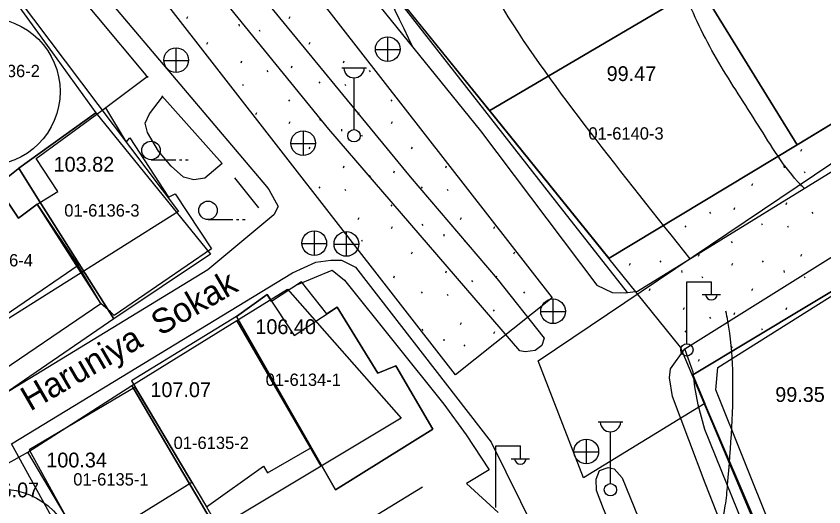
# Model space of a CAD drawing. Extents: x 412225 to 413380, y 4456471 to 4457189.
# Drawn here: x 412863.5 to 412929, y 4456868.7 to 4456908.5 of the extents above; entities that cross this region are included whole.
import ezdxf

# ---------------------------------------------------------------- set-up
doc = ezdxf.new("R2010")
doc.units = 0
for name, color, linetype in [('0_HALİHAZIR', 7, 'Continuous'), ('0_KADASTRO', 7, 'Continuous'), ('Level 27', 7, 'Continuous'), ('Level 28', 7, 'Continuous'), ('Level 32', 7, 'Continuous'), ('Level 57', 7, 'Continuous')]:
    doc.layers.add(name, color=color, linetype=linetype)

msp = doc.modelspace()

# ---------------------------------------------------------------- linework, layer by layer
at = {"layer": '0_HALİHAZIR'}
for p, q in [((412893.647, 4456904.832), (412893.647, 4456906.832)), ((412876.5, 4456903.94), (412876.5, 4456905.94)), ((412892.627, 4456905.822), (412894.627, 4456905.822)), ((412875.48, 4456904.93), (412877.48, 4456904.93)), ((412889.899, 4456904.317), (412891.899, 4456904.317)), ((412890.899, 4456899.317), (412890.899, 4456903.51)), ((412886.793, 4456897.205), (412886.793, 4456899.205)), ((412885.773, 4456898.195), (412887.773, 4456898.195)), ((412874.454, 4456896.874), (412876.454, 4456896.874)), ((412876.754, 4456896.874), (412876.954, 4456896.874)), ((412877.254, 4456896.874), (412877.454, 4456896.874)), ((412879.071, 4456892.019), (412881.071, 4456892.019)), ((412881.371, 4456892.019), (412881.571, 4456892.019)), ((412881.871, 4456892.019), (412882.071, 4456892.019)), ((412887.695, 4456889.101), (412887.695, 4456891.101)), ((412890.293, 4456889.036), (412890.293, 4456891.036)), ((412886.675, 4456890.091), (412888.675, 4456890.091)), ((412889.273, 4456890.026), (412891.273, 4456890.026)), ((412917.861, 4456881.979), (412917.861, 4456886.979)), ((412917.861, 4456886.979), (412919.861, 4456886.979)), ((412919.861, 4456885.979), (412919.861, 4456886.979)), ((412907.042, 4456883.578), (412907.042, 4456885.578)), ((412919.101, 4456885.939), (412920.601, 4456885.939)), ((412906.022, 4456884.568), (412908.022, 4456884.568)), ((412910.674, 4456875.621), (412912.674, 4456875.621)), ((412911.674, 4456870.621), (412911.674, 4456874.814)), ((412902.38, 4456868.666), (412902.38, 4456873.666)), ((412902.38, 4456873.666), (412904.38, 4456873.666)), ((412904.38, 4456872.666), (412904.38, 4456873.666)), ((412909.736, 4456872.215), (412909.736, 4456874.215)), ((412908.716, 4456873.205), (412910.716, 4456873.205)), ((412903.62, 4456872.626), (412905.12, 4456872.626))]:
    msp.add_line(p, q, dxfattribs=at)
for points in [[(412913.051, 4456886.111), (412907.335, 4456893.402), (412888.36, 4456917.671), (412884.093, 4456923.564), (412883.052, 4456925.249), (412882.396, 4456926.552), (412881.929, 4456927.989), (412881.749, 4456929.718), (412882.456, 4456937.755), (412882.982, 4456945.8), (412883.087, 4456952.668), (412881.548, 4456960.64), (412879.26, 4456968.614), (412874.943, 4456980.015), (412874.384, 4456981.638), (412872.788, 4456986.738), (412874.502, 4456986.664), (412876.735, 4456985.373), (412878.347, 4456983.36), (412879.565, 4456982.205), (412882.298, 4456983.97), (412885.686, 4456986.892)], [(412881.591, 4456944.309), (412880.454, 4456935.277), (412880.333, 4456931.898), (412880.454, 4456929.781), (412880.651, 4456928.206), (412881.1, 4456926.63), (412883.926, 4456920.524), (412901.135, 4456899.219), (412910.583, 4456886.706), (412911.816, 4456886.116), (412912.894, 4456886.088), (412913.859, 4456886.227), (412934.466, 4456898.909)], [(412823.213, 4456892.066), (412819.067, 4456899.964), (412818.744, 4456900.873), (412818.323, 4456903.869), (412817.69, 4456905.096), (412835.59, 4456915.903), (412852.992, 4456925.215), (412855.112, 4456925.764), (412856.474, 4456925.96), (412857.205, 4456925.949), (412857.666, 4456925.807), (412870.359, 4456910.615), (412883.799, 4456894.69), (412884.002, 4456894.467), (412884.75, 4456893.093), (412884.392, 4456892.416), (412879.044, 4456887.937), (412861.431, 4456877.179), (412861.112, 4456877.315), (412858.905, 4456880.685), (412846.432, 4456901.126), (412839.152, 4456912.149)], [(412818.323, 4456903.869), (412836.26, 4456913.89), (412850.54, 4456922.006), (412854.307, 4456923.643), (412855.312, 4456923.843), (412856.014, 4456923.864), (412856.732, 4456923.792), (412857.727, 4456923.119), (412870.055, 4456908.475), (412874.044, 4456903.718), (412874.21, 4456903.558)], [(412878.509, 4456916.142), (412895.437, 4456895.497), (412902.5, 4456887.205), (412906.309, 4456882.419), (412906.118, 4456881.799), (412905.573, 4456881.417), (412904.778, 4456881.289), (412904.327, 4456881.38), (412888.861, 4456899.358), (412874.158, 4456917.424)], [(412870.356, 4456900.778), (412874.138, 4456903.628)], [(412880.227, 4456896.578), (412878.799, 4456895.389), (412877.918, 4456895.245), (412877.075, 4456895.464), (412876.091, 4456896.36), (412875.062, 4456897.574), (412874.158, 4456899.077), (412873.971, 4456899.848), (412874.342, 4456900.594), (412875.384, 4456901.971)], [(412875.316, 4456902.046), (412880.227, 4456896.578)], [(412881.229, 4456895.417), (412883.165, 4456892.974)], [(412933.583, 4456834.422), (412919.347, 4456870.662), (412916.706, 4456877.683), (412916.449, 4456879.185), (412916.542, 4456879.926), (412917.709, 4456881.553), (412937.615, 4456893.993)], [(412896.448, 4456870.336), (412876.467, 4456858.097), (412874.658, 4456857.546), (412873.491, 4456857.697), (412871.877, 4456858.7), (412870.968, 4456859.601), (412863.151, 4456873.851), (412885.924, 4456887.705), (412887.808, 4456888.557), (412889.012, 4456888.739), (412889.873, 4456888.742), (412891.01, 4456888.176), (412902.011, 4456873.982), (412905.565, 4456866.75), (412912.036, 4456850.59), (412919.84, 4456832.242), (412928.412, 4456812.381), (412929.468, 4456808.187)], [(412886.268, 4456886.727), (412889.118, 4456887.922), (412890.133, 4456887.118), (412898.184, 4456877.043), (412899.979, 4456874.564), (412901.848, 4456871.737), (412900.024, 4456870.619), (412902.573, 4456868.266)], [(412943.585, 4456809.586), (412945.217, 4456810.134), (412945.44, 4456810.58), (412945.385, 4456811.118), (412931.797, 4456844.175), (412919.324, 4456875), (412918.784, 4456876.995), (412918.521, 4456878.473), (412918.365, 4456879.653), (412917.709, 4456881.553)], [(412878.935, 4456868.731), (412882.319, 4456862.859), (412879.995, 4456861.101), (412877.713, 4456860.225), (412875.502, 4456859.325), (412874.049, 4456859.042), (412873.104, 4456859.214), (412871.891, 4456860.129), (412869.019, 4456865.311)]]:
    msp.add_lwpolyline(points, dxfattribs=at)
for points in [[(412976.069, 4456868.012), (412975.914, 4456859.947), (412974.596, 4456855.45), (412970.706, 4456851.422), (412941.898, 4456838.705), (412939.26, 4456837.784), (412937.7, 4456837.836), (412935.961, 4456838.93), (412920.223, 4456878.209), (412920.368, 4456880.027), (412949.428, 4456898.32), (412954.484, 4456901.264), (412960.437, 4456902.892), (412963.423, 4456902.405), (412970.564, 4456893.785)], [(412870.775, 4456901.084), (412872.449, 4456898.303), (412872.729, 4456898.655), (412875.861, 4456893.84), (412876.409, 4456894.11), (412879.346, 4456889.647), (412871.465, 4456884.246), (412871.176, 4456884.551), (412870.375, 4456885.226), (412865.23, 4456893.281), (412866.894, 4456894.301), (412865.154, 4456896.974)], [(412861.748, 4456895.044), (412863.704, 4456892.127), (412865.23, 4456893.281), (412868.537, 4456888.289), (412858.748, 4456881.592), (412853.844, 4456889.204)], [(412859.686, 4456879.929), (412861.16, 4456878.948), (412870.375, 4456885.226), (412868.537, 4456888.289), (412865.23, 4456893.281), (412863.704, 4456892.127), (412861.748, 4456895.044), (412853.844, 4456889.204), (412858.748, 4456881.592)], [(412886.65, 4456886.977), (412884.222, 4456885.391), (412883.855, 4456885.945), (412881.377, 4456884.162), (412889.398, 4456870.114), (412897.276, 4456875.041), (412894.3, 4456880.171), (412892.828, 4456879.557), (412889.53, 4456884.924), (412888.707, 4456884.381)], [(412881.377, 4456884.162), (412883.855, 4456885.945), (412886.049, 4456882.627), (412889.53, 4456884.924), (412892.828, 4456879.557), (412894.3, 4456880.171), (412897.276, 4456875.041), (412889.398, 4456870.114)], [(412872.88, 4456878.935), (412878.935, 4456868.731), (412883.574, 4456872.019), (412883.892, 4456871.49), (412887.441, 4456873.541), (412881.377, 4456884.162)], [(412864.583, 4456873.35), (412869.019, 4456865.311), (412877.747, 4456870.733), (412873.174, 4456878.44)], [(412914.004, 4456861.705), (412911.113, 4456868.56), (412910.547, 4456870.064), (412910.52, 4456870.987), (412910.786, 4456871.675), (412911.485, 4456871.909), (412911.967, 4456871.817), (412912.62, 4456871.09), (412925.492, 4456839.469), (412935.583, 4456815.55), (412937.001, 4456811.11), (412936.836, 4456810.631), (412936.054, 4456810.148), (412935.752, 4456810.181), (412935.047, 4456810.667), (412924.267, 4456836.714), (412915.105, 4456859.337)]]:
    msp.add_lwpolyline(points, close=True, dxfattribs=at)
for centre, radius in [((412893.632, 4456905.84), 1), ((412876.485, 4456904.948), 1), ((412886.778, 4456898.213), 1), ((412890.899, 4456898.817), 0.5), ((412874.454, 4456897.624), 0.75), ((412879.071, 4456892.769), 0.75), ((412887.68, 4456890.109), 1), ((412890.278, 4456890.044), 1), ((412907.027, 4456884.586), 1), ((412917.872, 4456881.455), 0.5), ((412909.721, 4456873.223), 1), ((412911.674, 4456870.121), 0.5)]:
    msp.add_circle(centre, radius, dxfattribs=at)
for centre, radius, start, end in [((412890.899, 4456904.347), 0.837, 183.298, 356.90719), ((412919.862, 4456885.983), 0.474, 184.83843, 355.14641), ((412911.674, 4456875.651), 0.837, 183.298, 356.90719), ((412904.38, 4456872.67), 0.474, 184.83843, 355.14641)]:
    msp.add_arc(centre, radius, start, end, dxfattribs=at)
for points in [[(412938.303, 4456901.307), (412938.542, 4456911.388), (412937.7, 4456914.238), (412930.122, 4456925.351), (412918.217, 4456941.006), (412917.1, 4456942.417), (412916.057, 4456943.643), (412905.555, 4456955.674), (412897.987, 4456964.531), (412895.425, 4456968.349), (412894.053, 4456971.856), (412893.705, 4456974.092), (412893.206, 4456984.866), (412893.194, 4456985.176), (412893.183, 4456985.415), (412893.169, 4456985.586), (412893.158, 4456985.696)], [(412918.122, 4456888.85), (412910.01, 4456899.159), (412903, 4456909.104), (412900.305, 4456913.908), (412893.601, 4456929.402), (412893.047, 4456930.657), (412891.965, 4456932.615), (412887.862, 4456938.213), (412887.805, 4456938.319)], [(412895.669, 4456905.986), (412890.103, 4456918.072), (412887.996, 4456924.012), (412887.101, 4456928.603), (412886.175, 4456934.601), (412886.155, 4456936.535), (412886.151, 4456936.94)], [(412927.385, 4456894.551), (412927.097, 4456894.843), (412925.255, 4456897.157), (412923.64, 4456899.683), (412922.028, 4456902.213), (412920.451, 4456904.762), (412919.03, 4456907.394), (412917.8, 4456910.124), (412916.719, 4456912.92), (412915.679, 4456915.734), (412914.578, 4456918.523), (412913.349, 4456921.255), (412911.968, 4456923.914), (412910.465, 4456926.508), (412908.886, 4456929.058), (412907.287, 4456931.596), (412906.996, 4456932.062)], [(412920.669, 4456867.297), (412920.983, 4456868.822), (412921.171, 4456870.528), (412921.579, 4456879.836), (412921.194, 4456883.793), (412921.033, 4456884.608)]]:
    msp.add_spline(points, degree=3, dxfattribs=at)
at = {"layer": '0_KADASTRO'}
for points in [[(412900.383, 4456955.336), (412920.952, 4456969.35), (412940.21, 4456936.512), (412953.011, 4456944.143), (412964.581, 4456920.925), (412935.399, 4456903.285), (412926.801, 4456898.088), (412918.911, 4456910.901), (412910.819, 4456923.565), (412920.078, 4456928.896), (412910.814, 4456941.34)], [(412892.21, 4456912.855), (412910.819, 4456923.565), (412918.911, 4456910.901), (412901.898, 4456900.866)], [(412901.898, 4456900.866), (412918.911, 4456910.901), (412926.801, 4456898.088), (412911.576, 4456888.888)], [(412855.539, 4456904.911), (412862.961, 4456910.41), (412866.476, 4456905.547), (412869.991, 4456900.685), (412863.742, 4456896.177), (412863.679, 4456896.127), (412862.172, 4456894.932), (412861.046, 4456896.627)], [(412863.742, 4456896.177), (412869.991, 4456900.685), (412879.276, 4456889.23), (412871.433, 4456883.964), (412865.447, 4456893.469), (412864.042, 4456895.701)], [(412854.803, 4456889.51), (412862.172, 4456894.932), (412863.679, 4456896.127), (412863.742, 4456896.177), (412864.042, 4456895.701), (412865.447, 4456893.469), (412871.433, 4456883.964), (412861.93, 4456877.46), (412861.156, 4456878.768), (412860.327, 4456880.169)], [(412918.363, 4456879.427), (412937.18, 4456890.759), (412938.012, 4456888.613), (412950.388, 4456856.7), (412955.817, 4456842.713), (412937.738, 4456834.155), (412919.31, 4456877.121)], [(412881.398, 4456883.837), (412885.508, 4456886.383), (412894.721, 4456875.914), (412888.245, 4456872.031), (412886.645, 4456874.79)], [(412872.896, 4456878.571), (412881.398, 4456883.837), (412886.645, 4456874.79), (412888.245, 4456872.031), (412879.737, 4456866.93), (412878.145, 4456869.639), (412877.038, 4456871.523)], [(412864.475, 4456873.156), (412872.896, 4456878.571), (412877.038, 4456871.523), (412878.145, 4456869.639), (412879.737, 4456866.93), (412871.488, 4456861.984), (412871.19, 4456861.805), (412869.137, 4456865.275)]]:
    msp.add_lwpolyline(points, close=True, dxfattribs=at)
msp.add_lwpolyline([(412937.18, 4456890.759), (412918.363, 4456879.427), (412919.31, 4456877.121), (412909.494, 4456871.077), (412905.826, 4456880.561), (412967.298, 4456922.009)], dxfattribs=at)
at = {"layer": 'Level 27'}
msp.add_line((412885.508, 4456886.383), (412894.721, 4456875.914), dxfattribs=at)
for points in [[(412864.475, 4456873.156), (412872.896, 4456878.571), (412881.398, 4456883.837), (412885.508, 4456886.383)], [(412894.721, 4456875.914), (412879.737, 4456866.93), (412871.488, 4456861.984)]]:
    msp.add_lwpolyline(points, dxfattribs=at)
at = {"layer": 'Level 28'}
for p, q in [((412877.084, 4456924.05), (412906.943, 4456885.68)), ((412899.13, 4456879.437), (412867.465, 4456920.13)), ((412856.655, 4456919.269), (412876.688, 4456892.667)), ((412877.356, 4456908.314), (412877.428, 4456908.474)), ((412885.649, 4456908.314), (412885.721, 4456908.474)), ((412881.579, 4456907.868), (412881.597, 4456907.708)), ((412883.209, 4456907.398), (412883.279, 4456907.291)), ((412878.972, 4456906.254), (412879.044, 4456906.414)), ((412887.265, 4456906.254), (412887.337, 4456906.414)), ((412881.744, 4456904.724), (412881.814, 4456904.884)), ((412885.827, 4456904.316), (412885.898, 4456904.476)), ((412890.037, 4456904.724), (412890.107, 4456904.884)), ((412883.839, 4456904.108), (412883.91, 4456904.002)), ((412892.132, 4456904.108), (412892.203, 4456904.002)), ((412888.047, 4456903.179), (412888.118, 4456903.072)), ((412881.853, 4456902.987), (412881.924, 4456902.88)), ((412890.146, 4456902.987), (412890.217, 4456902.88)), ((412885.591, 4456901.726), (412885.662, 4456901.619)), ((412893.884, 4456901.726), (412893.955, 4456901.619)), ((412882.95, 4456900.533), (412883.021, 4456900.692)), ((412891.243, 4456900.533), (412891.314, 4456900.692)), ((412885.649, 4456899.804), (412885.721, 4456899.964)), ((412888.114, 4456900.149), (412888.185, 4456900.042)), ((412893.942, 4456899.804), (412894.014, 4456899.964)), ((412889.872, 4456899.358), (412889.89, 4456899.198)), ((412891.502, 4456898.888), (412891.572, 4456898.781)), ((412887.265, 4456897.744), (412887.337, 4456897.904)), ((412895.558, 4456897.744), (412895.63, 4456897.904)), ((412927.106, 4456897.564), (412927.177, 4456897.723)), ((412890.037, 4456896.214), (412890.107, 4456896.374)), ((412894.12, 4456895.806), (412894.191, 4456895.966)), ((412898.33, 4456896.214), (412898.4, 4456896.374)), ((412925.735, 4456896.389), (412925.753, 4456896.229)), ((412927.365, 4456895.919), (412927.435, 4456895.812)), ((412892.132, 4456895.598), (412892.203, 4456895.492)), ((412888.047, 4456894.669), (412888.118, 4456894.562)), ((412896.34, 4456894.669), (412896.411, 4456894.562)), ((412923.128, 4456894.775), (412923.2, 4456894.935)), ((412890.146, 4456894.477), (412890.217, 4456894.37)), ((412898.439, 4456894.477), (412898.51, 4456894.37)), ((412893.884, 4456893.216), (412893.955, 4456893.109)), ((412925.9, 4456893.245), (412925.97, 4456893.405)), ((412876.688, 4456892.667), (412861.172, 4456882.902)), ((412919.702, 4456892.629), (412919.773, 4456892.523)), ((412921.69, 4456892.837), (412921.761, 4456892.997)), ((412927.995, 4456892.629), (412928.066, 4456892.523)), ((412891.243, 4456892.023), (412891.314, 4456892.182)), ((412899.536, 4456892.023), (412899.607, 4456892.182)), ((412893.942, 4456891.294), (412894.014, 4456891.454)), ((412896.407, 4456891.639), (412896.478, 4456891.532)), ((412902.235, 4456891.294), (412902.307, 4456891.454)), ((412917.716, 4456891.508), (412917.787, 4456891.401)), ((412923.91, 4456891.7), (412923.981, 4456891.593)), ((412926.009, 4456891.508), (412926.08, 4456891.401)), ((412898.165, 4456890.848), (412898.183, 4456890.688)), ((412891.502, 4456890.378), (412891.572, 4456890.271)), ((412899.795, 4456890.378), (412899.865, 4456890.271)), ((412921.454, 4456890.247), (412921.525, 4456890.14)), ((412895.558, 4456889.234), (412895.63, 4456889.394)), ((412903.851, 4456889.234), (412903.923, 4456889.394)), ((412915.684, 4456888.67), (412915.755, 4456888.563)), ((412918.813, 4456889.054), (412918.884, 4456889.213)), ((412923.977, 4456888.67), (412924.048, 4456888.563)), ((412927.106, 4456889.054), (412927.177, 4456889.213)), ((412913.219, 4456888.325), (412913.291, 4456888.485)), ((412921.512, 4456888.325), (412921.584, 4456888.485)), ((412894.12, 4456887.296), (412894.191, 4456887.456)), ((412898.33, 4456887.704), (412898.4, 4456887.864)), ((412902.413, 4456887.296), (412902.484, 4456887.456)), ((412917.442, 4456887.879), (412917.46, 4456887.719)), ((412919.072, 4456887.409), (412919.142, 4456887.302)), ((412925.735, 4456887.879), (412925.753, 4456887.719)), ((412927.365, 4456887.409), (412927.435, 4456887.302)), ((412900.425, 4456887.088), (412900.496, 4456886.982)), ((412896.34, 4456886.159), (412896.411, 4456886.052)), ((412904.633, 4456886.159), (412904.704, 4456886.052)), ((412914.835, 4456886.265), (412914.907, 4456886.425)), ((412923.128, 4456886.265), (412923.2, 4456886.425)), ((412898.439, 4456885.967), (412898.51, 4456885.86)), ((412906.943, 4456885.68), (412899.13, 4456879.437)), ((412902.177, 4456884.706), (412902.248, 4456884.599)), ((412917.607, 4456884.735), (412917.677, 4456884.895)), ((412925.9, 4456884.735), (412925.97, 4456884.895)), ((412919.702, 4456884.119), (412919.773, 4456884.013)), ((412921.69, 4456884.327), (412921.761, 4456884.487)), ((412899.536, 4456883.513), (412899.607, 4456883.672)), ((412896.407, 4456883.129), (412896.478, 4456883.022)), ((412902.235, 4456882.784), (412902.307, 4456882.944)), ((412917.716, 4456882.998), (412917.787, 4456882.891)), ((412923.91, 4456883.19), (412923.981, 4456883.083)), ((412898.165, 4456882.338), (412898.183, 4456882.178)), ((412899.795, 4456881.868), (412899.865, 4456881.761)), ((412925.723, 4456861.848), (412917.342, 4456881.672)), ((412921.454, 4456881.737), (412921.525, 4456881.63)), ((412918.813, 4456880.544), (412918.884, 4456880.703)), ((412860.289, 4456870.848), (412864.475, 4456873.156))]:
    msp.add_line(p, q, dxfattribs=at)
msp.add_lwpolyline([(412917.342, 4456881.672), (412892.21, 4456912.855), (412883.248, 4456924.336)], dxfattribs=at)
at = {"layer": 'Level 32'}
for centre in [(412861.083, 4456902.392), (412862.308, 4456864.173)]:
    msp.add_circle(centre, 6, dxfattribs=at)
at = {"layer": 'Level 57'}
for p, q in [((412959.1, 4456903.964), (412918.363, 4456879.427)), ((412926.801, 4456898.088), (412935.399, 4456903.285)), ((412911.576, 4456888.888), (412926.801, 4456898.088))]:
    msp.add_line(p, q, dxfattribs=at)

# ---------------------------------------------------------------- texts
at = {"layer": '0_HALİHAZIR'}
for s, p in [('99.47', (412911.367, 4456903.251)), ('103.82', (412866.562, 4456895.904)), ('106.40', (412882.906, 4456882.739)), ('107.07', (412874.401, 4456877.63)), ('99.35', (412925.028, 4456877.24)), ('100.34', (412865.967, 4456871.928)), ('96.07', (412861.373, 4456869.501))]:
    msp.add_text(s, height=1.2, dxfattribs=at).set_placement(p)
msp.add_text('Haruniya  Sokak', height=2, rotation=30.09217, dxfattribs=at).set_placement((412864.662, 4456876.445))
at = {"layer": '0_KADASTRO'}
for s, p in [('01-6136-2', (412859.35, 4456903.569)), ('01-6136-2', (412859.35, 4456903.569)), ('01-6140-3', (412909.888, 4456898.503)), ('01-6140-3', (412909.888, 4456898.503)), ('01-6136-3', (412867.426, 4456892.264)), ('01-6136-3', (412867.426, 4456892.264)), ('01-6136-4', (412858.789, 4456888.226)), ('01-6136-4', (412858.789, 4456888.226)), ('01-6134-1', (412883.742, 4456878.536)), ('01-6134-1', (412883.742, 4456878.536)), ('01-6135-2', (412876.285, 4456873.422)), ('01-6135-2', (412876.285, 4456873.422)), ('01-6135-1', (412868.154, 4456870.461)), ('01-6135-1', (412868.154, 4456870.461))]:
    msp.add_text(s, height=1, dxfattribs=at).set_placement(p)

doc.saveas('drawing.dxf')
